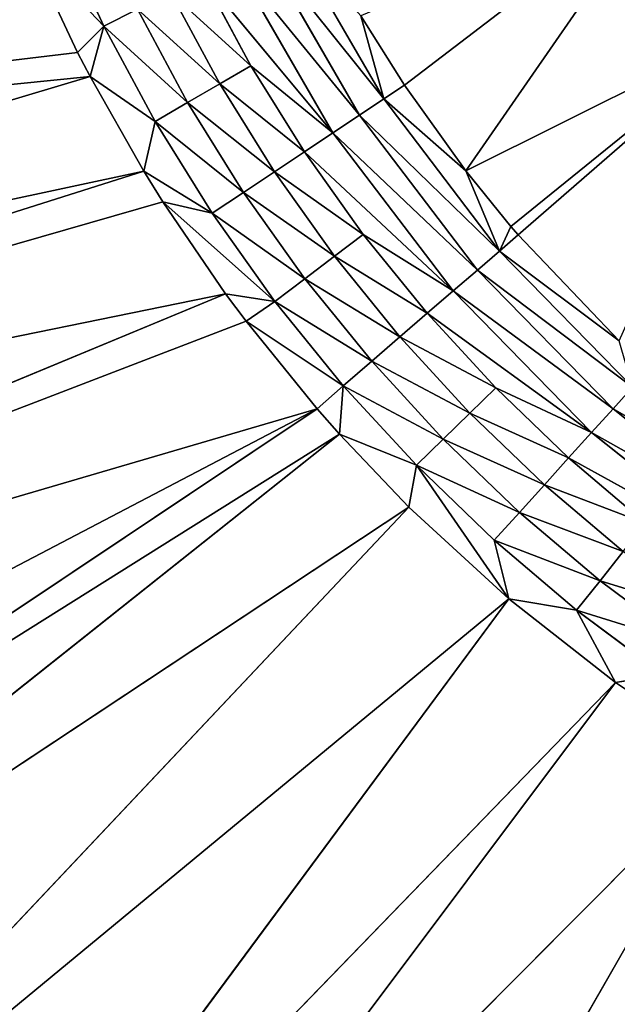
# Model space of a CAD drawing. Extents: x 0 to 605, y 0 to 400.
# Tile 282 of 656: x 279.56 to 287.95, y 180.3 to 194.11. Entities that reach past the tile are written whole.
import ezdxf

# ---------------------------------------------------------------- set-up
doc = ezdxf.new("R2010")
doc.units = 0
doc.header["$LTSCALE"] = 25.4
doc.layers.get('0').update_dxf_attribs({"linetype": 'CONTINUOUS'})

# ---------------------------------------------------------------- blocks, each defined once
blk = doc.blocks.new('ATLANTA610_-_S_STL')
at = {"color": 0}
for p, q in [((283.387, 25.43, 227.413), (289.83, 25.186, 216.166)), ((283.387, 25.43, 227.413), (289.83, 25.186, 216.166)), ((263.288, 25.377, 211.806), (280.814, 25.154, 206.571)), ((263.288, 25.377, 211.806), (280.814, 25.154, 206.571)), ((264.204, 25.378, 213.396), (281.568, 25.155, 207.896)), ((264.204, 25.378, 213.396), (281.568, 25.155, 207.896)), ((266.343, 25.381, 216.404), (282.717, 25.157, 209.617)), ((266.343, 25.381, 216.404), (282.717, 25.157, 209.617)), ((268.869, 25.387, 219.149), (284.001, 25.161, 211.234)), ((268.869, 25.387, 219.149), (284.001, 25.161, 211.234)), ((270.258, 25.39, 220.409), (284.001, 25.161, 211.234)), ((270.258, 25.39, 220.409), (284.001, 25.161, 211.234)), ((270.258, 25.39, 220.409), (284.314, 25.162, 211.589)), ((270.258, 25.39, 220.409), (284.314, 25.162, 211.589)), ((271.721, 25.394, 221.589), (284.314, 25.162, 211.589)), ((271.721, 25.394, 221.589), (284.314, 25.162, 211.589)), ((271.721, 25.394, 221.589), (285.29, 25.165, 212.612)), ((271.721, 25.394, 221.589), (285.29, 25.165, 212.612)), ((274.836, 25.403, 223.689), (285.29, 25.165, 212.612)), ((274.836, 25.403, 223.689), (285.29, 25.165, 212.612)), ((274.836, 25.403, 223.689), (286.691, 25.171, 213.896)), ((274.836, 25.403, 223.689), (286.691, 25.171, 213.896)), ((278.152, 25.413, 225.428), (286.691, 25.171, 213.896)), ((278.152, 25.413, 225.428), (286.691, 25.171, 213.896)), ((278.152, 25.413, 225.428), (288.189, 25.178, 215.072)), ((278.152, 25.413, 225.428), (288.189, 25.178, 215.072)), ((279.869, 25.418, 226.168), (288.189, 25.178, 215.072)), ((279.869, 25.418, 226.168), (288.189, 25.178, 215.072)), ((279.869, 25.418, 226.168), (289.83, 25.186, 216.166)), ((279.869, 25.418, 226.168), (289.83, 25.186, 216.166)), ((279.935, 25.154, 204.735), (280.64, 25.154, 206.235)), ((279.935, 25.154, 204.735), (280.64, 25.154, 206.235)), ((281.007, 25.125, 205.863), (280.64, 25.154, 206.235)), ((280.64, 25.154, 206.235), (280.814, 25.154, 206.571)), ((281.007, 25.125, 205.863), (280.64, 25.154, 206.235)), ((280.64, 25.154, 206.235), (280.814, 25.154, 206.571)), ((280.814, 25.154, 206.571), (281.568, 25.155, 207.896)), ((280.814, 25.154, 206.571), (281.568, 25.155, 207.896)), ((281.727, 25.126, 207.199), (280.814, 25.154, 206.571)), ((281.727, 25.126, 207.199), (280.814, 25.154, 206.571)), ((281.007, 25.125, 205.863), (280.814, 25.154, 206.571)), ((281.007, 25.125, 205.863), (280.814, 25.154, 206.571)), ((281.727, 25.126, 207.199), (281.568, 25.155, 207.896)), ((281.568, 25.155, 207.896), (281.838, 25.155, 208.327)), ((281.727, 25.126, 207.199), (281.568, 25.155, 207.896)), ((281.568, 25.155, 207.896), (281.838, 25.155, 208.327)), ((281.838, 25.155, 208.327), (282.717, 25.157, 209.617)), ((281.838, 25.155, 208.327), (282.717, 25.157, 209.617)), ((283.41, 25.129, 209.727), (281.838, 25.155, 208.327)), ((283.41, 25.129, 209.727), (281.838, 25.155, 208.327)), ((282.528, 25.127, 208.488), (281.838, 25.155, 208.327)), ((282.528, 25.127, 208.488), (281.838, 25.155, 208.327)), ((282.717, 25.157, 209.617), (283.004, 25.158, 210.003)), ((282.717, 25.157, 209.617), (283.004, 25.158, 210.003)), ((283.41, 25.129, 209.727), (282.717, 25.157, 209.617)), ((283.41, 25.129, 209.727), (282.717, 25.157, 209.617)), ((283.004, 25.158, 210.003), (284.001, 25.161, 211.234)), ((283.004, 25.158, 210.003), (284.001, 25.161, 211.234)), ((283.41, 25.129, 209.727), (283.004, 25.158, 210.003)), ((283.41, 25.129, 209.727), (283.004, 25.158, 210.003)), ((284.001, 25.161, 211.234), (284.314, 25.162, 211.589)), ((284.001, 25.161, 211.234), (284.314, 25.162, 211.589)), ((284.367, 25.132, 210.908), (284.001, 25.161, 211.234)), ((284.367, 25.132, 210.908), (284.001, 25.161, 211.234)), ((284.314, 25.162, 211.589), (285.29, 25.165, 212.612)), ((284.314, 25.162, 211.589), (285.29, 25.165, 212.612)), ((285.394, 25.136, 212.025), (284.314, 25.162, 211.589)), ((285.394, 25.136, 212.025), (284.314, 25.162, 211.589)), ((284.367, 25.132, 210.908), (284.314, 25.162, 211.589)), ((284.367, 25.132, 210.908), (284.314, 25.162, 211.589)), ((285.29, 25.165, 212.612), (286.691, 25.171, 213.896)), ((285.29, 25.165, 212.612), (286.691, 25.171, 213.896)), ((285.394, 25.136, 212.025), (285.29, 25.165, 212.612)), ((285.394, 25.136, 212.025), (285.29, 25.165, 212.612)), ((285.394, 25.136, 212.025), (286.691, 25.171, 213.896)), ((285.394, 25.136, 212.025), (286.691, 25.171, 213.896)), ((286.488, 25.14, 213.077), (286.691, 25.171, 213.896)), ((286.488, 25.14, 213.077), (286.691, 25.171, 213.896)), ((287.643, 25.146, 214.057), (286.488, 25.14, 213.077)), ((287.643, 25.146, 214.057), (286.488, 25.14, 213.077)), ((286.691, 25.171, 213.896), (288.189, 25.178, 215.072)), ((286.691, 25.171, 213.896), (288.189, 25.178, 215.072)), ((287.643, 25.146, 214.057), (286.691, 25.171, 213.896)), ((287.643, 25.146, 214.057), (286.691, 25.171, 213.896)), ((287.643, 25.146, 214.057), (288.189, 25.178, 215.072)), ((287.643, 25.146, 214.057), (288.189, 25.178, 215.072)), ((288.857, 25.152, 214.964), (287.643, 25.146, 214.057)), ((288.857, 25.152, 214.964), (287.643, 25.146, 214.057)), ((287.643, 25.146, 214.057), (287.972, 25.06, 213.644)), ((287.643, 25.146, 214.057), (287.972, 25.06, 213.644)), ((288.189, 25.178, 215.072), (289.83, 25.186, 216.166)), ((288.189, 25.178, 215.072), (289.83, 25.186, 216.166)), ((288.857, 25.152, 214.964), (288.189, 25.178, 215.072)), ((288.857, 25.152, 214.964), (288.189, 25.178, 215.072)), ((281.007, 25.125, 205.863), (280.371, 25.125, 204.485)), ((281.007, 25.125, 205.863), (280.371, 25.125, 204.485)), ((281.727, 25.126, 207.199), (281.007, 25.125, 205.863)), ((281.727, 25.126, 207.199), (281.007, 25.125, 205.863)), ((281.007, 25.125, 205.863), (281.479, 25.039, 205.627)), ((281.007, 25.125, 205.863), (281.479, 25.039, 205.627)), ((281.479, 25.039, 205.627), (282.184, 25.04, 206.935)), ((281.479, 25.039, 205.627), (282.184, 25.04, 206.935)), ((282.528, 25.127, 208.488), (281.727, 25.126, 207.199)), ((282.528, 25.127, 208.488), (281.727, 25.126, 207.199)), ((281.727, 25.126, 207.199), (282.184, 25.04, 206.935)), ((281.727, 25.126, 207.199), (282.184, 25.04, 206.935)), ((282.184, 25.04, 206.935), (282.968, 25.041, 208.195)), ((282.184, 25.04, 206.935), (282.968, 25.041, 208.195)), ((282.635, 24.896, 206.673), (282.184, 25.04, 206.935)), ((282.635, 24.896, 206.673), (282.184, 25.04, 206.935)), ((283.41, 25.129, 209.727), (282.528, 25.127, 208.488)), ((283.41, 25.129, 209.727), (282.528, 25.127, 208.488)), ((282.528, 25.127, 208.488), (282.968, 25.041, 208.195)), ((282.528, 25.127, 208.488), (282.968, 25.041, 208.195)), ((282.968, 25.041, 208.195), (283.831, 25.043, 209.407)), ((282.968, 25.041, 208.195), (283.831, 25.043, 209.407)), ((283.402, 24.897, 207.906), (282.968, 25.041, 208.195)), ((283.402, 24.897, 207.906), (282.968, 25.041, 208.195)), ((284.367, 25.132, 210.908), (283.41, 25.129, 209.727)), ((284.367, 25.132, 210.908), (283.41, 25.129, 209.727)), ((283.41, 25.129, 209.727), (283.831, 25.043, 209.407)), ((283.41, 25.129, 209.727), (283.831, 25.043, 209.407)), ((283.831, 25.043, 209.407), (284.767, 25.046, 210.563)), ((283.831, 25.043, 209.407), (284.767, 25.046, 210.563)), ((284.246, 24.899, 209.091), (283.831, 25.043, 209.407)), ((284.246, 24.899, 209.091), (283.831, 25.043, 209.407)), ((285.394, 25.136, 212.025), (284.367, 25.132, 210.908)), ((285.394, 25.136, 212.025), (284.367, 25.132, 210.908)), ((284.367, 25.132, 210.908), (284.767, 25.046, 210.563)), ((284.367, 25.132, 210.908), (284.767, 25.046, 210.563)), ((284.767, 25.046, 210.563), (285.771, 25.05, 211.656)), ((284.767, 25.046, 210.563), (285.771, 25.05, 211.656)), ((285.162, 24.902, 210.222), (284.767, 25.046, 210.563)), ((285.162, 24.902, 210.222), (284.767, 25.046, 210.563)), ((286.488, 25.14, 213.077), (285.394, 25.136, 212.025)), ((286.488, 25.14, 213.077), (285.394, 25.136, 212.025)), ((285.394, 25.136, 212.025), (285.771, 25.05, 211.656)), ((285.394, 25.136, 212.025), (285.771, 25.05, 211.656)), ((285.771, 25.05, 211.656), (286.842, 25.054, 212.685)), ((285.771, 25.05, 211.656), (286.842, 25.054, 212.685)), ((286.145, 24.906, 211.291), (285.771, 25.05, 211.656)), ((286.145, 24.906, 211.291), (285.771, 25.05, 211.656)), ((286.488, 25.14, 213.077), (286.842, 25.054, 212.685)), ((286.488, 25.14, 213.077), (286.842, 25.054, 212.685)), ((286.842, 25.054, 212.685), (287.972, 25.06, 213.644)), ((286.842, 25.054, 212.685), (287.972, 25.06, 213.644)), ((287.191, 24.911, 212.298), (286.842, 25.054, 212.685)), ((287.191, 24.911, 212.298), (286.842, 25.054, 212.685)), ((287.972, 25.06, 213.644), (289.16, 25.066, 214.531)), ((287.972, 25.06, 213.644), (289.16, 25.066, 214.531)), ((288.297, 24.916, 213.236), (287.972, 25.06, 213.644)), ((288.297, 24.916, 213.236), (287.972, 25.06, 213.644)), ((282.635, 24.896, 206.673), (281.946, 24.895, 205.394)), ((282.635, 24.896, 206.673), (281.946, 24.895, 205.394)), ((283.402, 24.897, 207.906), (282.635, 24.896, 206.673)), ((283.402, 24.897, 207.906), (282.635, 24.896, 206.673)), ((282.635, 24.896, 206.673), (283.073, 24.695, 206.419)), ((282.635, 24.896, 206.673), (283.073, 24.695, 206.419)), ((284.246, 24.899, 209.091), (283.402, 24.897, 207.906)), ((284.246, 24.899, 209.091), (283.402, 24.897, 207.906)), ((283.402, 24.897, 207.906), (283.824, 24.697, 207.625)), ((283.402, 24.897, 207.906), (283.824, 24.697, 207.625)), ((285.162, 24.902, 210.222), (284.246, 24.899, 209.091)), ((285.162, 24.902, 210.222), (284.246, 24.899, 209.091)), ((284.246, 24.899, 209.091), (284.649, 24.699, 208.785)), ((284.246, 24.899, 209.091), (284.649, 24.699, 208.785)), ((286.145, 24.906, 211.291), (285.162, 24.902, 210.222)), ((286.145, 24.906, 211.291), (285.162, 24.902, 210.222)), ((285.162, 24.902, 210.222), (285.546, 24.702, 209.891)), ((285.162, 24.902, 210.222), (285.546, 24.702, 209.891)), ((287.191, 24.911, 212.298), (286.145, 24.906, 211.291)), ((287.191, 24.911, 212.298), (286.145, 24.906, 211.291)), ((286.145, 24.906, 211.291), (286.507, 24.705, 210.938)), ((286.145, 24.906, 211.291), (286.507, 24.705, 210.938)), ((288.297, 24.916, 213.236), (287.191, 24.911, 212.298)), ((288.297, 24.916, 213.236), (287.191, 24.911, 212.298)), ((287.191, 24.911, 212.298), (287.531, 24.71, 211.922)), ((287.191, 24.911, 212.298), (287.531, 24.71, 211.922)), ((282.399, 24.695, 205.168), (284.224, 24.442, 207.359)), ((282.399, 24.695, 205.168), (283.073, 24.695, 206.419)), ((282.399, 24.695, 205.168), (284.224, 24.442, 207.359)), ((282.399, 24.695, 205.168), (283.073, 24.695, 206.419)), ((283.073, 24.695, 206.419), (283.824, 24.697, 207.625)), ((283.073, 24.695, 206.419), (283.824, 24.697, 207.625)), ((283.073, 24.695, 206.419), (284.224, 24.442, 207.359)), ((283.073, 24.695, 206.419), (284.224, 24.442, 207.359)), ((283.824, 24.697, 207.625), (284.649, 24.699, 208.785)), ((283.824, 24.697, 207.625), (284.649, 24.699, 208.785)), ((283.824, 24.697, 207.625), (284.224, 24.442, 207.359)), ((283.824, 24.697, 207.625), (284.224, 24.442, 207.359)), ((283.824, 24.697, 207.625), (285.91, 24.447, 209.577)), ((283.824, 24.697, 207.625), (285.91, 24.447, 209.577)), ((284.649, 24.699, 208.785), (285.546, 24.702, 209.891)), ((284.649, 24.699, 208.785), (285.546, 24.702, 209.891)), ((284.649, 24.699, 208.785), (285.91, 24.447, 209.577)), ((284.649, 24.699, 208.785), (285.91, 24.447, 209.577)), ((285.546, 24.702, 209.891), (286.507, 24.705, 210.938)), ((285.546, 24.702, 209.891), (286.507, 24.705, 210.938)), ((285.546, 24.702, 209.891), (285.91, 24.447, 209.577)), ((285.546, 24.702, 209.891), (285.91, 24.447, 209.577)), ((285.546, 24.702, 209.891), (287.854, 24.455, 211.565)), ((285.546, 24.702, 209.891), (287.854, 24.455, 211.565)), ((286.507, 24.705, 210.938), (287.531, 24.71, 211.922)), ((286.507, 24.705, 210.938), (287.531, 24.71, 211.922)), ((286.507, 24.705, 210.938), (287.854, 24.455, 211.565)), ((286.507, 24.705, 210.938), (287.854, 24.455, 211.565)), ((287.531, 24.71, 211.922), (288.613, 24.715, 212.84)), ((287.531, 24.71, 211.922), (288.613, 24.715, 212.84)), ((287.531, 24.71, 211.922), (287.854, 24.455, 211.565)), ((287.531, 24.71, 211.922), (287.854, 24.455, 211.565)), ((287.531, 24.71, 211.922), (290.026, 24.467, 213.295)), ((287.531, 24.71, 211.922), (290.026, 24.467, 213.295)), ((287.854, 24.455, 211.565), (285.91, 24.447, 209.577)), ((287.854, 24.455, 211.565), (285.91, 24.447, 209.577)), ((290.026, 24.467, 213.295), (287.854, 24.455, 211.565)), ((290.026, 24.467, 213.295), (287.854, 24.455, 211.565)), ((287.854, 24.455, 211.565), (288.155, 24.152, 211.233)), ((287.854, 24.455, 211.565), (288.155, 24.152, 211.233)), ((284.224, 24.442, 207.359), (282.83, 24.44, 204.953)), ((284.224, 24.442, 207.359), (282.83, 24.44, 204.953)), ((285.91, 24.447, 209.577), (284.224, 24.442, 207.359)), ((285.91, 24.447, 209.577), (284.224, 24.442, 207.359)), ((284.224, 24.442, 207.359), (284.598, 24.138, 207.11)), ((284.224, 24.442, 207.359), (284.598, 24.138, 207.11)), ((285.91, 24.447, 209.577), (286.25, 24.143, 209.285)), ((285.91, 24.447, 209.577), (286.25, 24.143, 209.285)), ((283.231, 24.137, 204.752), (284.598, 24.138, 207.11)), ((283.231, 24.137, 204.752), (284.598, 24.138, 207.11)), ((284.598, 24.138, 207.11), (286.25, 24.143, 209.285)), ((284.598, 24.138, 207.11), (286.25, 24.143, 209.285)), ((284.598, 24.138, 207.11), (284.938, 23.793, 206.884)), ((284.598, 24.138, 207.11), (284.938, 23.793, 206.884)), ((286.25, 24.143, 209.285), (288.155, 24.152, 211.233)), ((286.25, 24.143, 209.285), (288.155, 24.152, 211.233)), ((286.25, 24.143, 209.285), (286.56, 23.798, 209.018)), ((286.25, 24.143, 209.285), (286.56, 23.798, 209.018)), ((288.155, 24.152, 211.233), (290.284, 24.163, 212.928)), ((288.155, 24.152, 211.233), (290.284, 24.163, 212.928)), ((288.155, 24.152, 211.233), (288.429, 23.806, 210.93)), ((288.155, 24.152, 211.233), (288.429, 23.806, 210.93)), ((283.596, 23.791, 204.57), (284.938, 23.793, 206.884)), ((283.596, 23.791, 204.57), (284.938, 23.793, 206.884)), ((284.616, 23.429, 205.72), (284.938, 23.793, 206.884)), ((284.616, 23.429, 205.72), (284.938, 23.793, 206.884)), ((284.938, 23.793, 206.884), (286.56, 23.798, 209.018)), ((284.938, 23.793, 206.884), (286.56, 23.798, 209.018)), ((284.938, 23.793, 206.884), (285.227, 23.431, 206.692)), ((284.938, 23.793, 206.884), (285.227, 23.431, 206.692)), ((284.938, 23.793, 206.884), (286.088, 23.433, 207.892)), ((284.938, 23.793, 206.884), (286.088, 23.433, 207.892)), ((286.56, 23.798, 209.018), (286.088, 23.433, 207.892)), ((286.56, 23.798, 209.018), (286.088, 23.433, 207.892)), ((286.56, 23.798, 209.018), (288.429, 23.806, 210.93)), ((286.56, 23.798, 209.018), (288.429, 23.806, 210.93)), ((286.56, 23.798, 209.018), (286.72, 23.435, 208.673)), ((288.238, 23.442, 210.28), (286.56, 23.798, 209.018)), ((288.238, 23.442, 210.28), (286.56, 23.798, 209.018)), ((286.823, 23.436, 208.792), (286.56, 23.798, 209.018)), ((286.823, 23.436, 208.792), (286.56, 23.798, 209.018)), ((286.56, 23.798, 209.018), (286.72, 23.435, 208.673)), ((284.616, 23.429, 205.72), (285.227, 23.431, 206.692)), ((284.616, 23.429, 205.72), (285.227, 23.431, 206.692)), ((285.227, 23.431, 206.692), (286.088, 23.433, 207.892)), ((285.227, 23.431, 206.692), (286.088, 23.433, 207.892)), ((288.826, 18.217, 203.942), (285.227, 23.431, 206.692)), ((288.826, 18.217, 203.942), (285.227, 23.431, 206.692)), ((286.088, 23.433, 207.892), (286.72, 23.435, 208.673)), ((286.088, 23.433, 207.892), (286.72, 23.435, 208.673)), ((290.236, 18.217, 205.825), (286.088, 23.433, 207.892)), ((290.236, 18.217, 205.825), (286.088, 23.433, 207.892)), ((288.826, 18.217, 203.942), (286.088, 23.433, 207.892)), ((288.826, 18.217, 203.942), (286.088, 23.433, 207.892)), ((286.72, 23.435, 208.673), (286.823, 23.436, 208.792)), ((286.72, 23.435, 208.673), (286.823, 23.436, 208.792)), ((290.236, 18.217, 205.825), (286.72, 23.435, 208.673)), ((290.236, 18.217, 205.825), (286.72, 23.435, 208.673)), ((286.823, 23.436, 208.792), (288.238, 23.442, 210.28)), ((286.823, 23.436, 208.792), (288.238, 23.442, 210.28)), ((286.823, 23.436, 208.792), (290.236, 18.217, 205.825)), ((286.823, 23.436, 208.792), (290.236, 18.217, 205.825))]:
    blk.add_line(p, q, dxfattribs=at)
mesh = blk.add_polyface(dxfattribs=at)
corners = [(279.869, 25.418, 226.168), (283.387, 25.43, 227.413), (289.83, 25.186, 216.166), (281.616, 25.424, 226.828)]
mesh.append_faces([[corners[k] for k in face] for face in [(0, 1, 2), (1, 0, 3)]], dxfattribs={"vtx0": -1, "color": 0})
mesh = blk.add_polyface(dxfattribs=at)
corners = [(285.176, 25.436, 227.929), (291.473, 25.195, 217.086), (283.387, 25.43, 227.413)]
mesh.append_faces([[corners[k] for k in face] for face in [(0, 1, 2)]], dxfattribs={"color": 0})
mesh = blk.add_polyface(dxfattribs=at)
corners = [(283.387, 25.43, 227.413), (291.473, 25.195, 217.086), (289.83, 25.186, 216.166)]
mesh.append_faces([[corners[k] for k in face] for face in [(0, 1, 2)]], dxfattribs={"color": 0})
mesh = blk.add_polyface(dxfattribs=at)
corners = [(288.783, 25.45, 228.785), (293.173, 25.204, 217.874), (285.176, 25.436, 227.929)]
mesh.append_faces([[corners[k] for k in face] for face in [(0, 1, 2)]], dxfattribs={"color": 0})
mesh = blk.add_polyface(dxfattribs=at)
corners = [(285.176, 25.436, 227.929), (293.173, 25.204, 217.874), (291.473, 25.195, 217.086)]
mesh.append_faces([[corners[k] for k in face] for face in [(0, 1, 2)]], dxfattribs={"color": 0})
mesh = blk.add_polyface(dxfattribs=at)
corners = [(261.762, 25.376, 208.491), (279.935, 25.154, 204.735), (279.784, 25.154, 204.373), (280.64, 25.154, 206.235), (280.814, 25.154, 206.571), (263.288, 25.377, 211.806), (262.475, 25.376, 210.169)]
mesh.append_faces([[corners[k] for k in face] for face in [(0, 1, 2), (5, 0, 6)]], dxfattribs={"vtx0": -1, "color": 0})
mesh.append_faces([[corners[k] for k in face] for face in [(1, 0, 3), (3, 0, 4), (4, 0, 5)]], dxfattribs={"vtx0": -1, "vtx1": -1, "color": 0})
mesh = blk.add_polyface(dxfattribs=at)
corners = [(263.288, 25.377, 211.806), (281.568, 25.155, 207.896), (280.814, 25.154, 206.571), (264.204, 25.378, 213.396)]
mesh.append_faces([[corners[k] for k in face] for face in [(0, 1, 2), (1, 0, 3)]], dxfattribs={"vtx0": -1, "color": 0})
mesh = blk.add_polyface(dxfattribs=at)
corners = [(264.204, 25.378, 213.396), (281.838, 25.155, 208.327), (281.568, 25.155, 207.896), (282.717, 25.157, 209.617), (266.343, 25.381, 216.404), (265.223, 25.379, 214.93)]
mesh.append_faces([[corners[k] for k in face] for face in [(0, 1, 2), (4, 0, 5)]], dxfattribs={"vtx0": -1, "color": 0})
mesh.append_faces([[corners[k] for k in face] for face in [(1, 0, 3), (3, 0, 4)]], dxfattribs={"vtx0": -1, "vtx1": -1, "color": 0})
mesh = blk.add_polyface(dxfattribs=at)
corners = [(266.343, 25.381, 216.404), (283.004, 25.158, 210.003), (282.717, 25.157, 209.617), (284.001, 25.161, 211.234), (268.869, 25.387, 219.149), (267.561, 25.384, 217.812)]
mesh.append_faces([[corners[k] for k in face] for face in [(0, 1, 2), (4, 0, 5)]], dxfattribs={"vtx0": -1, "color": 0})
mesh.append_faces([[corners[k] for k in face] for face in [(1, 0, 3), (3, 0, 4)]], dxfattribs={"vtx0": -1, "vtx1": -1, "color": 0})
mesh = blk.add_polyface(dxfattribs=at)
corners = [(270.258, 25.39, 220.409), (284.001, 25.161, 211.234), (268.869, 25.387, 219.149)]
mesh.append_faces([[corners[k] for k in face] for face in [(0, 1, 2)]], dxfattribs={"color": 0})
mesh = blk.add_polyface(dxfattribs=at)
corners = [(271.721, 25.394, 221.589), (284.314, 25.162, 211.589), (270.258, 25.39, 220.409)]
mesh.append_faces([[corners[k] for k in face] for face in [(0, 1, 2)]], dxfattribs={"color": 0})
mesh = blk.add_polyface(dxfattribs=at)
corners = [(270.258, 25.39, 220.409), (284.314, 25.162, 211.589), (284.001, 25.161, 211.234)]
mesh.append_faces([[corners[k] for k in face] for face in [(0, 1, 2)]], dxfattribs={"color": 0})
mesh = blk.add_polyface(dxfattribs=at)
corners = [(271.721, 25.394, 221.589), (274.836, 25.403, 223.689), (285.29, 25.165, 212.612), (273.25, 25.398, 222.684)]
mesh.append_faces([[corners[k] for k in face] for face in [(0, 1, 2), (1, 0, 3)]], dxfattribs={"vtx0": -1, "color": 0})
mesh = blk.add_polyface(dxfattribs=at)
corners = [(271.721, 25.394, 221.589), (285.29, 25.165, 212.612), (284.314, 25.162, 211.589)]
mesh.append_faces([[corners[k] for k in face] for face in [(0, 1, 2)]], dxfattribs={"color": 0})
mesh = blk.add_polyface(dxfattribs=at)
corners = [(274.836, 25.403, 223.689), (278.152, 25.413, 225.428), (286.691, 25.171, 213.896), (276.473, 25.408, 224.603)]
mesh.append_faces([[corners[k] for k in face] for face in [(0, 1, 2), (1, 0, 3)]], dxfattribs={"vtx0": -1, "color": 0})
mesh = blk.add_polyface(dxfattribs=at)
corners = [(274.836, 25.403, 223.689), (286.691, 25.171, 213.896), (285.29, 25.165, 212.612)]
mesh.append_faces([[corners[k] for k in face] for face in [(0, 1, 2)]], dxfattribs={"color": 0})
mesh = blk.add_polyface(dxfattribs=at)
corners = [(279.869, 25.418, 226.168), (288.189, 25.178, 215.072), (278.152, 25.413, 225.428)]
mesh.append_faces([[corners[k] for k in face] for face in [(0, 1, 2)]], dxfattribs={"color": 0})
mesh = blk.add_polyface(dxfattribs=at)
corners = [(278.152, 25.413, 225.428), (288.189, 25.178, 215.072), (286.691, 25.171, 213.896)]
mesh.append_faces([[corners[k] for k in face] for face in [(0, 1, 2)]], dxfattribs={"color": 0})
mesh = blk.add_polyface(dxfattribs=at)
corners = [(279.869, 25.418, 226.168), (289.83, 25.186, 216.166), (288.189, 25.178, 215.072)]
mesh.append_faces([[corners[k] for k in face] for face in [(0, 1, 2)]], dxfattribs={"color": 0})
mesh = blk.add_polyface(dxfattribs=at)
corners = [(279.935, 25.154, 204.735), (281.007, 25.125, 205.863), (280.371, 25.125, 204.485), (280.64, 25.154, 206.235)]
mesh.append_faces([[corners[k] for k in face] for face in [(0, 1, 2), (1, 0, 3)]], dxfattribs={"vtx0": -1, "color": 0})
mesh = blk.add_polyface(dxfattribs=at)
corners = [(280.814, 25.154, 206.571), (281.007, 25.125, 205.863), (280.64, 25.154, 206.235)]
mesh.append_faces([[corners[k] for k in face] for face in [(0, 1, 2)]], dxfattribs={"color": 0})
mesh = blk.add_polyface(dxfattribs=at)
corners = [(281.568, 25.155, 207.896), (281.727, 25.126, 207.199), (280.814, 25.154, 206.571)]
mesh.append_faces([[corners[k] for k in face] for face in [(0, 1, 2)]], dxfattribs={"color": 0})
mesh = blk.add_polyface(dxfattribs=at)
corners = [(281.727, 25.126, 207.199), (281.007, 25.125, 205.863), (280.814, 25.154, 206.571)]
mesh.append_faces([[corners[k] for k in face] for face in [(0, 1, 2)]], dxfattribs={"color": 0})
mesh = blk.add_polyface(dxfattribs=at)
corners = [(281.568, 25.155, 207.896), (282.528, 25.127, 208.488), (281.727, 25.126, 207.199), (281.838, 25.155, 208.327)]
mesh.append_faces([[corners[k] for k in face] for face in [(0, 1, 2), (1, 0, 3)]], dxfattribs={"vtx0": -1, "color": 0})
mesh = blk.add_polyface(dxfattribs=at)
corners = [(283.41, 25.129, 209.727), (281.838, 25.155, 208.327), (282.717, 25.157, 209.617)]
mesh.append_faces([[corners[k] for k in face] for face in [(0, 1, 2)]], dxfattribs={"color": 0})
mesh = blk.add_polyface(dxfattribs=at)
corners = [(283.41, 25.129, 209.727), (282.528, 25.127, 208.488), (281.838, 25.155, 208.327)]
mesh.append_faces([[corners[k] for k in face] for face in [(0, 1, 2)]], dxfattribs={"color": 0})
mesh = blk.add_polyface(dxfattribs=at)
corners = [(283.004, 25.158, 210.003), (283.41, 25.129, 209.727), (282.717, 25.157, 209.617)]
mesh.append_faces([[corners[k] for k in face] for face in [(0, 1, 2)]], dxfattribs={"color": 0})
mesh = blk.add_polyface(dxfattribs=at)
corners = [(283.004, 25.158, 210.003), (284.367, 25.132, 210.908), (283.41, 25.129, 209.727), (284.001, 25.161, 211.234)]
mesh.append_faces([[corners[k] for k in face] for face in [(0, 1, 2), (1, 0, 3)]], dxfattribs={"vtx0": -1, "color": 0})
mesh = blk.add_polyface(dxfattribs=at)
corners = [(284.314, 25.162, 211.589), (284.367, 25.132, 210.908), (284.001, 25.161, 211.234)]
mesh.append_faces([[corners[k] for k in face] for face in [(0, 1, 2)]], dxfattribs={"color": 0})
mesh = blk.add_polyface(dxfattribs=at)
corners = [(285.29, 25.165, 212.612), (285.394, 25.136, 212.025), (284.314, 25.162, 211.589)]
mesh.append_faces([[corners[k] for k in face] for face in [(0, 1, 2)]], dxfattribs={"color": 0})
mesh = blk.add_polyface(dxfattribs=at)
corners = [(285.394, 25.136, 212.025), (284.367, 25.132, 210.908), (284.314, 25.162, 211.589)]
mesh.append_faces([[corners[k] for k in face] for face in [(0, 1, 2)]], dxfattribs={"color": 0})
mesh = blk.add_polyface(dxfattribs=at)
corners = [(286.691, 25.171, 213.896), (285.394, 25.136, 212.025), (285.29, 25.165, 212.612)]
mesh.append_faces([[corners[k] for k in face] for face in [(0, 1, 2)]], dxfattribs={"color": 0})
mesh = blk.add_polyface(dxfattribs=at)
corners = [(286.691, 25.171, 213.896), (286.488, 25.14, 213.077), (285.394, 25.136, 212.025)]
mesh.append_faces([[corners[k] for k in face] for face in [(0, 1, 2)]], dxfattribs={"color": 0})
mesh = blk.add_polyface(dxfattribs=at)
corners = [(287.643, 25.146, 214.057), (286.488, 25.14, 213.077), (286.691, 25.171, 213.896)]
mesh.append_faces([[corners[k] for k in face] for face in [(0, 1, 2)]], dxfattribs={"color": 0})
mesh = blk.add_polyface(dxfattribs=at)
corners = [(286.488, 25.14, 213.077), (287.972, 25.06, 213.644), (286.842, 25.054, 212.685), (287.643, 25.146, 214.057)]
mesh.append_faces([[corners[k] for k in face] for face in [(0, 1, 2), (1, 0, 3)]], dxfattribs={"vtx0": -1, "color": 0})
mesh = blk.add_polyface(dxfattribs=at)
corners = [(288.189, 25.178, 215.072), (287.643, 25.146, 214.057), (286.691, 25.171, 213.896)]
mesh.append_faces([[corners[k] for k in face] for face in [(0, 1, 2)]], dxfattribs={"color": 0})
mesh = blk.add_polyface(dxfattribs=at)
corners = [(288.189, 25.178, 215.072), (288.857, 25.152, 214.964), (287.643, 25.146, 214.057)]
mesh.append_faces([[corners[k] for k in face] for face in [(0, 1, 2)]], dxfattribs={"color": 0})
mesh = blk.add_polyface(dxfattribs=at)
corners = [(287.643, 25.146, 214.057), (289.16, 25.066, 214.531), (287.972, 25.06, 213.644), (288.857, 25.152, 214.964)]
mesh.append_faces([[corners[k] for k in face] for face in [(0, 1, 2), (1, 0, 3)]], dxfattribs={"vtx0": -1, "color": 0})
mesh = blk.add_polyface(dxfattribs=at)
corners = [(289.83, 25.186, 216.166), (288.857, 25.152, 214.964), (288.189, 25.178, 215.072)]
mesh.append_faces([[corners[k] for k in face] for face in [(0, 1, 2)]], dxfattribs={"color": 0})
mesh = blk.add_polyface(dxfattribs=at)
corners = [(280.371, 25.125, 204.485), (281.479, 25.039, 205.627), (280.858, 25.04, 204.279), (281.007, 25.125, 205.863)]
mesh.append_faces([[corners[k] for k in face] for face in [(0, 1, 2), (1, 0, 3)]], dxfattribs={"vtx0": -1, "color": 0})
mesh = blk.add_polyface(dxfattribs=at)
corners = [(281.007, 25.125, 205.863), (282.184, 25.04, 206.935), (281.479, 25.039, 205.627), (281.727, 25.126, 207.199)]
mesh.append_faces([[corners[k] for k in face] for face in [(0, 1, 2), (1, 0, 3)]], dxfattribs={"vtx0": -1, "color": 0})
mesh = blk.add_polyface(dxfattribs=at)
corners = [(281.479, 25.039, 205.627), (282.635, 24.896, 206.673), (281.946, 24.895, 205.394), (282.184, 25.04, 206.935)]
mesh.append_faces([[corners[k] for k in face] for face in [(0, 1, 2), (1, 0, 3)]], dxfattribs={"vtx0": -1, "color": 0})
mesh = blk.add_polyface(dxfattribs=at)
corners = [(281.727, 25.126, 207.199), (282.968, 25.041, 208.195), (282.184, 25.04, 206.935), (282.528, 25.127, 208.488)]
mesh.append_faces([[corners[k] for k in face] for face in [(0, 1, 2), (1, 0, 3)]], dxfattribs={"vtx0": -1, "color": 0})
mesh = blk.add_polyface(dxfattribs=at)
corners = [(282.184, 25.04, 206.935), (283.402, 24.897, 207.906), (282.635, 24.896, 206.673), (282.968, 25.041, 208.195)]
mesh.append_faces([[corners[k] for k in face] for face in [(0, 1, 2), (1, 0, 3)]], dxfattribs={"vtx0": -1, "color": 0})
mesh = blk.add_polyface(dxfattribs=at)
corners = [(282.528, 25.127, 208.488), (283.831, 25.043, 209.407), (282.968, 25.041, 208.195), (283.41, 25.129, 209.727)]
mesh.append_faces([[corners[k] for k in face] for face in [(0, 1, 2), (1, 0, 3)]], dxfattribs={"vtx0": -1, "color": 0})
mesh = blk.add_polyface(dxfattribs=at)
corners = [(282.968, 25.041, 208.195), (284.246, 24.899, 209.091), (283.402, 24.897, 207.906), (283.831, 25.043, 209.407)]
mesh.append_faces([[corners[k] for k in face] for face in [(0, 1, 2), (1, 0, 3)]], dxfattribs={"vtx0": -1, "color": 0})
mesh = blk.add_polyface(dxfattribs=at)
corners = [(283.41, 25.129, 209.727), (284.767, 25.046, 210.563), (283.831, 25.043, 209.407), (284.367, 25.132, 210.908)]
mesh.append_faces([[corners[k] for k in face] for face in [(0, 1, 2), (1, 0, 3)]], dxfattribs={"vtx0": -1, "color": 0})
mesh = blk.add_polyface(dxfattribs=at)
corners = [(283.831, 25.043, 209.407), (285.162, 24.902, 210.222), (284.246, 24.899, 209.091), (284.767, 25.046, 210.563)]
mesh.append_faces([[corners[k] for k in face] for face in [(0, 1, 2), (1, 0, 3)]], dxfattribs={"vtx0": -1, "color": 0})
mesh = blk.add_polyface(dxfattribs=at)
corners = [(284.367, 25.132, 210.908), (285.771, 25.05, 211.656), (284.767, 25.046, 210.563), (285.394, 25.136, 212.025)]
mesh.append_faces([[corners[k] for k in face] for face in [(0, 1, 2), (1, 0, 3)]], dxfattribs={"vtx0": -1, "color": 0})
mesh = blk.add_polyface(dxfattribs=at)
corners = [(284.767, 25.046, 210.563), (286.145, 24.906, 211.291), (285.162, 24.902, 210.222), (285.771, 25.05, 211.656)]
mesh.append_faces([[corners[k] for k in face] for face in [(0, 1, 2), (1, 0, 3)]], dxfattribs={"vtx0": -1, "color": 0})
mesh = blk.add_polyface(dxfattribs=at)
corners = [(285.394, 25.136, 212.025), (286.842, 25.054, 212.685), (285.771, 25.05, 211.656), (286.488, 25.14, 213.077)]
mesh.append_faces([[corners[k] for k in face] for face in [(0, 1, 2), (1, 0, 3)]], dxfattribs={"vtx0": -1, "color": 0})
mesh = blk.add_polyface(dxfattribs=at)
corners = [(285.771, 25.05, 211.656), (287.191, 24.911, 212.298), (286.145, 24.906, 211.291), (286.842, 25.054, 212.685)]
mesh.append_faces([[corners[k] for k in face] for face in [(0, 1, 2), (1, 0, 3)]], dxfattribs={"vtx0": -1, "color": 0})
mesh = blk.add_polyface(dxfattribs=at)
corners = [(286.842, 25.054, 212.685), (288.297, 24.916, 213.236), (287.191, 24.911, 212.298), (287.972, 25.06, 213.644)]
mesh.append_faces([[corners[k] for k in face] for face in [(0, 1, 2), (1, 0, 3)]], dxfattribs={"vtx0": -1, "color": 0})
mesh = blk.add_polyface(dxfattribs=at)
corners = [(287.972, 25.06, 213.644), (289.459, 24.922, 214.104), (288.297, 24.916, 213.236), (289.16, 25.066, 214.531)]
mesh.append_faces([[corners[k] for k in face] for face in [(0, 1, 2), (1, 0, 3)]], dxfattribs={"vtx0": -1, "color": 0})
mesh = blk.add_polyface(dxfattribs=at)
corners = [(281.946, 24.895, 205.394), (283.073, 24.695, 206.419), (282.399, 24.695, 205.168), (282.635, 24.896, 206.673)]
mesh.append_faces([[corners[k] for k in face] for face in [(0, 1, 2), (1, 0, 3)]], dxfattribs={"vtx0": -1, "color": 0})
mesh = blk.add_polyface(dxfattribs=at)
corners = [(282.635, 24.896, 206.673), (283.824, 24.697, 207.625), (283.073, 24.695, 206.419), (283.402, 24.897, 207.906)]
mesh.append_faces([[corners[k] for k in face] for face in [(0, 1, 2), (1, 0, 3)]], dxfattribs={"vtx0": -1, "color": 0})
mesh = blk.add_polyface(dxfattribs=at)
corners = [(283.402, 24.897, 207.906), (284.649, 24.699, 208.785), (283.824, 24.697, 207.625), (284.246, 24.899, 209.091)]
mesh.append_faces([[corners[k] for k in face] for face in [(0, 1, 2), (1, 0, 3)]], dxfattribs={"vtx0": -1, "color": 0})
mesh = blk.add_polyface(dxfattribs=at)
corners = [(284.246, 24.899, 209.091), (285.546, 24.702, 209.891), (284.649, 24.699, 208.785), (285.162, 24.902, 210.222)]
mesh.append_faces([[corners[k] for k in face] for face in [(0, 1, 2), (1, 0, 3)]], dxfattribs={"vtx0": -1, "color": 0})
mesh = blk.add_polyface(dxfattribs=at)
corners = [(285.162, 24.902, 210.222), (286.507, 24.705, 210.938), (285.546, 24.702, 209.891), (286.145, 24.906, 211.291)]
mesh.append_faces([[corners[k] for k in face] for face in [(0, 1, 2), (1, 0, 3)]], dxfattribs={"vtx0": -1, "color": 0})
mesh = blk.add_polyface(dxfattribs=at)
corners = [(286.145, 24.906, 211.291), (287.531, 24.71, 211.922), (286.507, 24.705, 210.938), (287.191, 24.911, 212.298)]
mesh.append_faces([[corners[k] for k in face] for face in [(0, 1, 2), (1, 0, 3)]], dxfattribs={"vtx0": -1, "color": 0})
mesh = blk.add_polyface(dxfattribs=at)
corners = [(287.191, 24.911, 212.298), (288.613, 24.715, 212.84), (287.531, 24.71, 211.922), (288.297, 24.916, 213.236)]
mesh.append_faces([[corners[k] for k in face] for face in [(0, 1, 2), (1, 0, 3)]], dxfattribs={"vtx0": -1, "color": 0})
mesh = blk.add_polyface(dxfattribs=at)
corners = [(284.224, 24.442, 207.359), (282.83, 24.44, 204.953), (282.399, 24.695, 205.168)]
mesh.append_faces([[corners[k] for k in face] for face in [(0, 1, 2)]], dxfattribs={"color": 0})
mesh = blk.add_polyface(dxfattribs=at)
corners = [(284.224, 24.442, 207.359), (282.399, 24.695, 205.168), (283.073, 24.695, 206.419)]
mesh.append_faces([[corners[k] for k in face] for face in [(0, 1, 2)]], dxfattribs={"color": 0})
mesh = blk.add_polyface(dxfattribs=at)
corners = [(283.824, 24.697, 207.625), (284.224, 24.442, 207.359), (283.073, 24.695, 206.419)]
mesh.append_faces([[corners[k] for k in face] for face in [(0, 1, 2)]], dxfattribs={"color": 0})
mesh = blk.add_polyface(dxfattribs=at)
corners = [(285.91, 24.447, 209.577), (283.824, 24.697, 207.625), (284.649, 24.699, 208.785)]
mesh.append_faces([[corners[k] for k in face] for face in [(0, 1, 2)]], dxfattribs={"color": 0})
mesh = blk.add_polyface(dxfattribs=at)
corners = [(285.91, 24.447, 209.577), (284.224, 24.442, 207.359), (283.824, 24.697, 207.625)]
mesh.append_faces([[corners[k] for k in face] for face in [(0, 1, 2)]], dxfattribs={"color": 0})
mesh = blk.add_polyface(dxfattribs=at)
corners = [(285.546, 24.702, 209.891), (285.91, 24.447, 209.577), (284.649, 24.699, 208.785)]
mesh.append_faces([[corners[k] for k in face] for face in [(0, 1, 2)]], dxfattribs={"color": 0})
mesh = blk.add_polyface(dxfattribs=at)
corners = [(287.854, 24.455, 211.565), (285.546, 24.702, 209.891), (286.507, 24.705, 210.938)]
mesh.append_faces([[corners[k] for k in face] for face in [(0, 1, 2)]], dxfattribs={"color": 0})
mesh = blk.add_polyface(dxfattribs=at)
corners = [(287.854, 24.455, 211.565), (285.91, 24.447, 209.577), (285.546, 24.702, 209.891)]
mesh.append_faces([[corners[k] for k in face] for face in [(0, 1, 2)]], dxfattribs={"color": 0})
mesh = blk.add_polyface(dxfattribs=at)
corners = [(287.531, 24.71, 211.922), (287.854, 24.455, 211.565), (286.507, 24.705, 210.938)]
mesh.append_faces([[corners[k] for k in face] for face in [(0, 1, 2)]], dxfattribs={"color": 0})
mesh = blk.add_polyface(dxfattribs=at)
corners = [(290.026, 24.467, 213.295), (287.531, 24.71, 211.922), (288.613, 24.715, 212.84)]
mesh.append_faces([[corners[k] for k in face] for face in [(0, 1, 2)]], dxfattribs={"color": 0})
mesh = blk.add_polyface(dxfattribs=at)
corners = [(290.026, 24.467, 213.295), (287.854, 24.455, 211.565), (287.531, 24.71, 211.922)]
mesh.append_faces([[corners[k] for k in face] for face in [(0, 1, 2)]], dxfattribs={"color": 0})
mesh = blk.add_polyface(dxfattribs=at)
corners = [(285.91, 24.447, 209.577), (288.155, 24.152, 211.233), (286.25, 24.143, 209.285), (287.854, 24.455, 211.565)]
mesh.append_faces([[corners[k] for k in face] for face in [(0, 1, 2), (1, 0, 3)]], dxfattribs={"vtx0": -1, "color": 0})
mesh = blk.add_polyface(dxfattribs=at)
corners = [(287.854, 24.455, 211.565), (290.284, 24.163, 212.928), (288.155, 24.152, 211.233), (290.026, 24.467, 213.295)]
mesh.append_faces([[corners[k] for k in face] for face in [(0, 1, 2), (1, 0, 3)]], dxfattribs={"vtx0": -1, "color": 0})
mesh = blk.add_polyface(dxfattribs=at)
corners = [(282.83, 24.44, 204.953), (284.598, 24.138, 207.11), (283.231, 24.137, 204.752), (284.224, 24.442, 207.359)]
mesh.append_faces([[corners[k] for k in face] for face in [(0, 1, 2), (1, 0, 3)]], dxfattribs={"vtx0": -1, "color": 0})
mesh = blk.add_polyface(dxfattribs=at)
corners = [(284.224, 24.442, 207.359), (286.25, 24.143, 209.285), (284.598, 24.138, 207.11), (285.91, 24.447, 209.577)]
mesh.append_faces([[corners[k] for k in face] for face in [(0, 1, 2), (1, 0, 3)]], dxfattribs={"vtx0": -1, "color": 0})
mesh = blk.add_polyface(dxfattribs=at)
corners = [(283.231, 24.137, 204.752), (284.938, 23.793, 206.884), (283.596, 23.791, 204.57), (284.598, 24.138, 207.11)]
mesh.append_faces([[corners[k] for k in face] for face in [(0, 1, 2), (1, 0, 3)]], dxfattribs={"vtx0": -1, "color": 0})
mesh = blk.add_polyface(dxfattribs=at)
corners = [(284.598, 24.138, 207.11), (286.56, 23.798, 209.018), (284.938, 23.793, 206.884), (286.25, 24.143, 209.285)]
mesh.append_faces([[corners[k] for k in face] for face in [(0, 1, 2), (1, 0, 3)]], dxfattribs={"vtx0": -1, "color": 0})
mesh = blk.add_polyface(dxfattribs=at)
corners = [(286.25, 24.143, 209.285), (288.429, 23.806, 210.93), (286.56, 23.798, 209.018), (288.155, 24.152, 211.233)]
mesh.append_faces([[corners[k] for k in face] for face in [(0, 1, 2), (1, 0, 3)]], dxfattribs={"vtx0": -1, "color": 0})
mesh = blk.add_polyface(dxfattribs=at)
corners = [(288.155, 24.152, 211.233), (290.519, 23.817, 212.594), (288.429, 23.806, 210.93), (290.284, 24.163, 212.928)]
mesh.append_faces([[corners[k] for k in face] for face in [(0, 1, 2), (1, 0, 3)]], dxfattribs={"vtx0": -1, "color": 0})
mesh = blk.add_polyface(dxfattribs=at)
corners = [(284.938, 23.793, 206.884), (284.616, 23.429, 205.72), (283.596, 23.791, 204.57)]
mesh.append_faces([[corners[k] for k in face] for face in [(0, 1, 2)]], dxfattribs={"color": 0})
mesh = blk.add_polyface(dxfattribs=at)
corners = [(284.938, 23.793, 206.884), (285.227, 23.431, 206.692), (284.616, 23.429, 205.72)]
mesh.append_faces([[corners[k] for k in face] for face in [(0, 1, 2)]], dxfattribs={"color": 0})
mesh = blk.add_polyface(dxfattribs=at)
corners = [(286.56, 23.798, 209.018), (286.088, 23.433, 207.892), (284.938, 23.793, 206.884)]
mesh.append_faces([[corners[k] for k in face] for face in [(0, 1, 2)]], dxfattribs={"color": 0})
mesh = blk.add_polyface(dxfattribs=at)
corners = [(286.088, 23.433, 207.892), (285.227, 23.431, 206.692), (284.938, 23.793, 206.884)]
mesh.append_faces([[corners[k] for k in face] for face in [(0, 1, 2)]], dxfattribs={"color": 0})
mesh = blk.add_polyface(dxfattribs=at)
corners = [(286.56, 23.798, 209.018), (286.72, 23.435, 208.673), (286.088, 23.433, 207.892)]
mesh.append_faces([[corners[k] for k in face] for face in [(0, 1, 2)]], dxfattribs={"color": 0})
mesh = blk.add_polyface(dxfattribs=at)
corners = [(288.429, 23.806, 210.93), (288.238, 23.442, 210.28), (286.56, 23.798, 209.018)]
mesh.append_faces([[corners[k] for k in face] for face in [(0, 1, 2)]], dxfattribs={"color": 0})
mesh = blk.add_polyface(dxfattribs=at)
corners = [(288.238, 23.442, 210.28), (286.823, 23.436, 208.792), (286.56, 23.798, 209.018)]
mesh.append_faces([[corners[k] for k in face] for face in [(0, 1, 2)]], dxfattribs={"color": 0})
mesh = blk.add_polyface(dxfattribs=at)
corners = [(286.56, 23.798, 209.018), (286.823, 23.436, 208.792), (286.72, 23.435, 208.673)]
mesh.append_faces([[corners[k] for k in face] for face in [(0, 1, 2)]], dxfattribs={"color": 0})
mesh = blk.add_polyface(dxfattribs=at)
corners = [(285.227, 23.431, 206.692), (288.826, 18.217, 203.942), (284.616, 23.429, 205.72)]
mesh.append_faces([[corners[k] for k in face] for face in [(0, 1, 2)]], dxfattribs={"color": 0})
mesh = blk.add_polyface(dxfattribs=at)
corners = [(286.088, 23.433, 207.892), (288.826, 18.217, 203.942), (285.227, 23.431, 206.692)]
mesh.append_faces([[corners[k] for k in face] for face in [(0, 1, 2)]], dxfattribs={"color": 0})
mesh = blk.add_polyface(dxfattribs=at)
corners = [(286.72, 23.435, 208.673), (290.236, 18.217, 205.825), (286.088, 23.433, 207.892)]
mesh.append_faces([[corners[k] for k in face] for face in [(0, 1, 2)]], dxfattribs={"color": 0})
mesh = blk.add_polyface(dxfattribs=at)
corners = [(286.088, 23.433, 207.892), (290.236, 18.217, 205.825), (288.826, 18.217, 203.942)]
mesh.append_faces([[corners[k] for k in face] for face in [(0, 1, 2)]], dxfattribs={"color": 0})
mesh = blk.add_polyface(dxfattribs=at)
corners = [(286.823, 23.436, 208.792), (290.236, 18.217, 205.825), (286.72, 23.435, 208.673)]
mesh.append_faces([[corners[k] for k in face] for face in [(0, 1, 2)]], dxfattribs={"color": 0})
mesh = blk.add_polyface(dxfattribs=at)
corners = [(288.238, 23.442, 210.28), (290.236, 18.217, 205.825), (286.823, 23.436, 208.792)]
mesh.append_faces([[corners[k] for k in face] for face in [(0, 1, 2)]], dxfattribs={"color": 0})

msp = doc.modelspace()

# ---------------------------------------------------------------- block references
at = {"color": 254, "extrusion": (0, -1, 5.55112e-17)}
msp.add_blockref('ATLANTA610_-_S_STL', (-0.269, -0.066, -399.883), dxfattribs=at)

doc.saveas('drawing.dxf')
